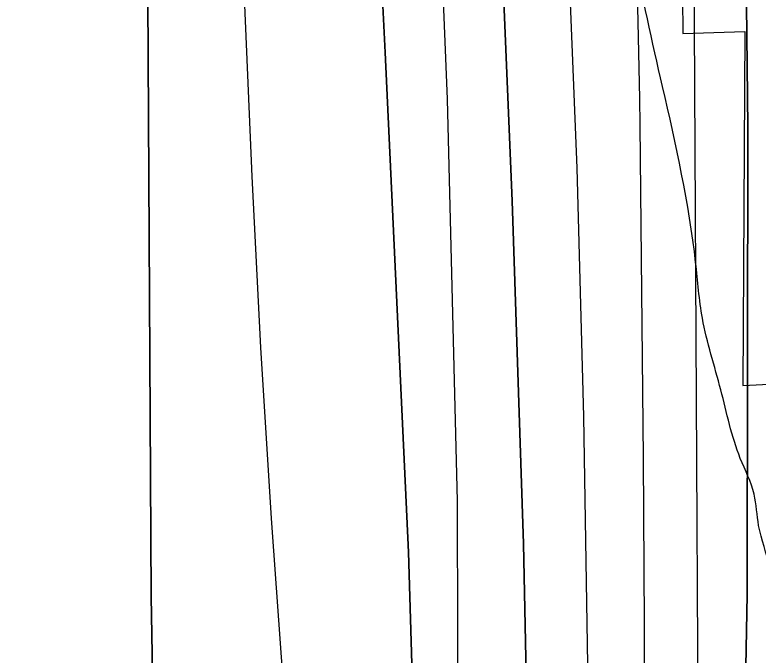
# Model space of a CAD drawing. Extents: x 3279314 to 3317160, y 734079 to 759431.
# Drawn here: x 3311488.9 to 3311738, y 744381.9 to 744596.3 of the extents above; entities that cross this region are included whole.
import ezdxf

# ---------------------------------------------------------------- set-up
doc = ezdxf.new("R2010")
doc.units = 0
for name, color, linetype in [('V-RIVR-EDGE', 7, 'Continuous'), ('V-RRAP-RVMT', 7, 'Continuous'), ('V-TOPO-DPTH', 7, 'Continuous'), ('V-TOPO-MINR', 7, 'Continuous'), ('V-TOPO-WATR', 7, 'Continuous')]:
    doc.layers.add(name, color=color, linetype=linetype)

msp = doc.modelspace()

# ---------------------------------------------------------------- linework, layer by layer
at = {"layer": 'V-RIVR-EDGE'}
msp.add_spline([(3310747.15, 741422.06), (3310761.27, 741436.93), (3310772.16, 741448.54), (3310772.95, 741451.64), (3310772.56, 741453.19), (3310772.21, 741467.15), (3310772.61, 741472.19), (3310775.33, 741474.12), (3310776.11, 741477.23), (3310778.06, 741481.1), (3310778.46, 741484.98), (3310773.05, 741494.68), (3310773.84, 741499.34), (3310775.79, 741504.37), (3310780.07, 741508.63), (3310785.89, 741512.1), (3310795.63, 741530.31), (3310825.21, 741572.12), (3310845.06, 741601.54), (3310855.18, 741615.48), (3310863.33, 741620.88), (3310868.4, 741629.02), (3310883.19, 741654.19), (3310883.99, 741660.39), (3310891, 741675.88), (3310896.85, 741688.67), (3310901.53, 741697.96), (3310902.33, 741706.1), (3310905.45, 741716.18), (3310909.36, 741728.58), (3310914.03, 741736.71), (3310917.53, 741740.19), (3310923, 741754.53), (3310933.94, 741786.3), (3310941.35, 741805.29), (3310953.85, 741842.87), (3310965.15, 741864.56), (3310977.64, 741894.39), (3310990.11, 741919.18), (3311002.96, 741940.86), (3311006.46, 741946.29), (3311012.68, 741950.15), (3311016.96, 741957.12), (3311022.03, 741967.58), (3311022.04, 741972.23), (3311022.06, 741982.31), (3311022.86, 741990.84), (3311027.17, 742006.73), (3311033.04, 742029.98), (3311035.01, 742042.78), (3311036.22, 742059.84), (3311037.05, 742082.33), (3311037.48, 742099.39), (3311041.77, 742109.85), (3311041.78, 742116.06), (3311042.18, 742121.1), (3311045.29, 742122.64), (3311048.4, 742124.57), (3311051.13, 742129.99), (3311053.47, 742138.91), (3311056.59, 742142), (3311058.53, 742145.1), (3311058.94, 742155.18), (3311061.67, 742160.6), (3311067.12, 742166.02), (3311068.72, 742186.57), (3311068.74, 742196.26), (3311069.14, 742198.98), (3311072.24, 742201.68), (3311075.36, 742205.17), (3311079.24, 742207.48), (3311086.67, 742233.45), (3311085.13, 742236.17), (3311085.14, 742242.37), (3311089.43, 742249.73), (3311096.04, 742257.47), (3311105.36, 742263.26), (3311103.82, 742266.37), (3311108.48, 742271.01), (3311115.88, 742281.85), (3311117.83, 742289.22), (3311122.13, 742302.39), (3311129.54, 742317.5), (3311134.99, 742326.4), (3311141.62, 742341.12), (3311152.54, 742368.24), (3311150.24, 742377.17), (3311150.64, 742380.66), (3311162.31, 742395.36), (3311161.53, 742395.75), (3311151.07, 742400.04), (3311148.76, 742405.09), (3311149.94, 742412.46), (3311150.35, 742423.7), (3311155.04, 742437.26), (3311163.98, 742445.77), (3311167.48, 742449.64), (3311161.31, 742462.46), (3311160.93, 742465.95), (3311162.87, 742466.72), (3311179.16, 742465.9), (3311183.82, 742470.93), (3311192.39, 742486.42), (3311195.13, 742495.72), (3311195.92, 742501.93), (3311195.94, 742507.74), (3311195.56, 742512.4), (3311195.57, 742517.05), (3311192.1, 742523.26), (3311189.39, 742527.93), (3311189.4, 742531.8), (3311190.19, 742537.62), (3311193.69, 742542.65), (3311200.3, 742549.23), (3311213.92, 742566.26), (3311218.99, 742580.21), (3311220.18, 742587.96), (3311224.84, 742593.38), (3311234.98, 742613.9), (3311240.45, 742629.4), (3311242.8, 742639.87), (3311247.85, 742644.9), (3311258.37, 742663.49), (3311264.22, 742676.66), (3311266.55, 742679.75), (3311284.03, 742689.02), (3311288.31, 742696.37), (3311293.38, 742706.45), (3311294.17, 742715.36), (3311293.8, 742720.79), (3311295.36, 742724.28), (3311298.86, 742729.7), (3311303.16, 742743.65), (3311303.18, 742751.79), (3311303.59, 742757.22), (3311304.76, 742763.42), (3311309.83, 742773.88), (3311319.58, 742795.58), (3311324.64, 742802.16), (3311332.42, 742814.55), (3311339.81, 742819.96), (3311347.2, 742828.47), (3311350.71, 742838.16), (3311350.72, 742842.42), (3311349.58, 742850.57), (3311349.98, 742855.22), (3311352.71, 742861.81), (3311361.28, 742877.3), (3311366.72, 742882.33), (3311372.18, 742893.95), (3311375.31, 742905.19), (3311388.96, 742936.95), (3311408.46, 742981.89), (3311418.2, 743001.25), (3311424.81, 743008.61), (3311432.6, 743021), (3311438.45, 743033.39), (3311438.07, 743037.27), (3311433.43, 743043.1), (3311433.83, 743046.59), (3311437.33, 743050.07), (3311441.6, 743052), (3311445.88, 743057.03), (3311448.63, 743073.31), (3311456.81, 743089.19), (3311472.38, 743112.03), (3311480.95, 743125.97), (3311482.91, 743136.44), (3311492.26, 743150.76), (3311492.65, 743155.42), (3311492.67, 743160.07), (3311495.77, 743161.61), (3311500.43, 743161.99), (3311508.6, 743173.22), (3311523.01, 743197.22), (3311534.32, 743223.95), (3311544.45, 743244.87), (3311561.99, 743278.57), (3311577.18, 743305.29), (3311604.83, 743353.31), (3311621.21, 743390.49), (3311639.14, 743426.13), (3311651.2, 743442.39), (3311662.88, 743461.36), (3311672.23, 743477.24), (3311680.45, 743507.46), (3311680.88, 743525.69), (3311684.8, 743542.74), (3311697.32, 743588.47), (3311707.1, 743621.02), (3311721.14, 743655.89), (3311734.41, 743686.5), (3311736.38, 743700.06), (3311739.9, 743713.24), (3311739.93, 743722.94), (3311739.94, 743727.59), (3311741.49, 743729.91), (3311746.17, 743737.27), (3311747.35, 743747.74), (3311748.93, 743755.49), (3311752.05, 743766.34), (3311755.59, 743785.72), (3311758.35, 743802), (3311760.7, 743811.3), (3311763.81, 743814.79), (3311768.47, 743818.26), (3311774.69, 743822.9), (3311780.53, 743834.52), (3311784.45, 743850.41), (3311786.46, 743878.33), (3311787.65, 743888.8), (3311789.21, 743891.9), (3311789.61, 743900.04), (3311789.24, 743905.86), (3311786.94, 743916.72), (3311786.19, 743926.81), (3311786.21, 743936.5), (3311791.67, 743946.57), (3311801.41, 743965.94), (3311807.65, 743981.05), (3311809.63, 743995.78), (3311810.84, 744015.94), (3311809.34, 744037.27), (3311800.08, 744055.13), (3311797.77, 744062.12), (3311797.79, 744068.33), (3311798.19, 744076.08), (3311793.94, 744081.13), (3311782.74, 744099.39), (3311771.54, 744118.03), (3311765.4, 744143.25), (3311761.57, 744163.04), (3311761.21, 744176.23), (3311763.57, 744188.24), (3311763.73, 744251.84), (3311761.87, 744283.64), (3311758.45, 744312.74), (3311753.47, 744337.18), (3311747.32, 744362.02), (3311746.96, 744373.26), (3311744.68, 744392.66), (3311742.01, 744411.28), (3311738.17, 744425.25), (3311736.65, 744435.73), (3311732.02, 744447.76), (3311725.49, 744470.66), (3311719.34, 744494.71), (3311717.06, 744513.33), (3311705.96, 744572.31), (3311696.76, 744617.7), (3311694.49, 744640.2), (3311694.53, 744654.16), (3311703.54, 744690.59), (3311707.88, 744720.06), (3311710.67, 744750.69), (3311711.89, 744773.56), (3311709.62, 744797.23), (3311706.57, 744820.11), (3311700.78, 744830.6), (3311700.41, 744838.36), (3311702.4, 744857.74), (3311707.54, 744896.12), (3311711.09, 744922.87), (3311725.17, 744972.09), (3311744.31, 745024.39), (3311756.41, 745056.94), (3311759.15, 745068.95), (3311759.57, 745082.52), (3311759.65, 745112), (3311754.68, 745143.42), (3311747.79, 745176.79), (3311742.05, 745210.93), (3311741.31, 745224.51), (3311742.13, 745240.4), (3311741.4, 745260.96), (3311735.26, 745285.79), (3311730.24, 745296.28), (3311724.07, 745311.03), (3311721.77, 745321.5), (3311718.33, 745338.58), (3311704.47, 745381.66), (3311698.68, 745391.37), (3311697.52, 745395.64), (3311694.47, 745413.87), (3311694.48, 745418.52), (3311698.37, 745424.72), (3311703.83, 745435.56), (3311704.24, 745445.26), (3311703.1, 745454.18), (3311703.12, 745461.94), (3311703.15, 745473.18), (3311702.03, 745491.41), (3311702.44, 745502.66), (3311704.05, 745524.76), (3311702.54, 745540.66), (3311698.7, 745556.57), (3311694.07, 745565.5), (3311683.25, 745580.65), (3311676.28, 745585.32), (3311673.96, 745589.59), (3311673.98, 745597.35), (3311671.69, 745612.87), (3311671.7, 745617.91), (3311673.27, 745623.34), (3311672.9, 745629.15), (3311669.43, 745637.69), (3311666.72, 745640.03), (3311662.07, 745643.14), (3311657.03, 745644.32), (3311648.5, 745643.17), (3311641.91, 745645.13), (3311638.43, 745648.63), (3311636.51, 745655.61), (3311631.51, 745675.4), (3311626.14, 745696.36), (3311621.54, 745718.48), (3311619.31, 745758.04), (3311618.96, 745773.94), (3311619.37, 745782.47), (3311620.16, 745790.22), (3311620.57, 745799.14), (3311621.38, 745810), (3311621.02, 745821.63), (3311618.73, 745835.6), (3311611.04, 745862.76), (3311604.48, 745877.52), (3311597.54, 745894.21), (3311590.61, 745914.39), (3311586.38, 745928.36), (3311565.19, 745983.48), (3311553.63, 746012.99), (3311544.78, 746042.48), (3311533.99, 746070.04), (3311521.28, 746106.53), (3311510.15, 746151.93), (3311505.19, 746184.51), (3311496.37, 746224.87), (3311490.22, 746250.48), (3311484.08, 746273.76), (3311478.31, 746293.17), (3311471, 746317.23), (3311471.42, 746330.8), (3311471.45, 746343.21), (3311471.47, 746351.74), (3311473.82, 746360.27), (3311476.93, 746363.36), (3311479.66, 746369.17), (3311482.4, 746378.08), (3311481.3, 746405.23), (3311479.4, 746420.75), (3311474.01, 746438.6), (3311466.69, 746454.91), (3311460.5, 746461.13), (3311455.86, 746468.12), (3311452, 746477.05), (3311449.7, 746486.36), (3311444.7, 746501.5), (3311438.9, 746511.21), (3311428.07, 746521.32), (3311424.97, 746523.65), (3311423.05, 746528.7), (3311419.2, 746539.95), (3311414.56, 746547.72), (3311409.92, 746553.55), (3311400.25, 746564.04), (3311389.43, 746577.64), (3311381.69, 746585.81), (3311379.76, 746588.14), (3311379.38, 746592.02), (3311373.99, 746605.99), (3311366.29, 746629.28), (3311359.73, 746641.71), (3311346.97, 746656.09), (3311338.85, 746669.29), (3311329.22, 746695.3), (3311318.42, 746718.59), (3311316.9, 746728.68), (3311312.66, 746739.55), (3311306.51, 746761.67), (3311297.26, 746785.35), (3311290.32, 746803.2), (3311282.59, 746811.75), (3311274.09, 746825.35), (3311272.95, 746836.6), (3311269.12, 746852.89), (3311251.75, 746888.62), (3311235.93, 746920.45), (3311213.94, 746964.72), (3311200.05, 746995), (3311194.29, 747019.45), (3311190.45, 747034.58), (3311185.04, 747041.19), (3311184.66, 747044.68), (3311184.3, 747056.31), (3311182.77, 747064.46), (3311176.22, 747081.54), (3311170.07, 747103.27), (3311165.07, 747118.41), (3311158.51, 747132.39), (3311154.66, 747146.36), (3311151.59, 747156.83), (3311148.89, 747164.21), (3311146.21, 747178.18), (3311143.91, 747189.82), (3311142.78, 747203.39), (3311139.32, 747215.04), (3311130.06, 747234.45), (3311113.14, 747290.33), (3311105.06, 747316.34)], degree=3, dxfattribs=at)
at = {"layer": 'V-RRAP-RVMT'}
for p, q in [((3311711.89, 744658.79), (3311712.81, 744590.06)), ((3311712.81, 744590.06), (3311733.53, 744590.66)), ((3311733.53, 744590.66), (3311732.91, 744472.18)), ((3311732.91, 744472.18), (3311758.24, 744473.5))]:
    msp.add_line(p, q, dxfattribs=at)
at = {"layer": 'V-TOPO-DPTH'}
for p, q in [((3311532.05, 744870.72), (3311534.57, 744401.55)), ((3311534.57, 744401.55), (3311532.05, 744870.72)), ((3311534.57, 744401.55), (3311536.15, 744319.79)), ((3311536.15, 744319.79), (3311534.57, 744401.55))]:
    msp.add_line(p, q, dxfattribs=at)
for points in [[(3311673.08, 745282.09), (3311711.24, 745036.36), (3311713.63, 745021.08), (3311716.02, 745005.81), (3311718.44, 744990.53), (3311720.87, 744975.26), (3311723.12, 744959.97), (3311725.11, 744944.64), (3311726.7, 744929.27), (3311728.02, 744913.87), (3311730.67, 744877.79), (3311730.85, 744874.89), (3311731, 744871.99), (3311731.1, 744869.09), (3311731.16, 744866.18), (3311734.58, 744558.68), (3311734.32, 744402.09), (3311731.4, 744245.58), (3311724.48, 744089.19)], [(3311621.8, 744091.42), (3311624.8, 744199.69), (3311624.08, 744307.99), (3311620.87, 744416.33), (3311613.02, 744583.68), (3311611.81, 744608.36), (3311610.53, 744633.03), (3311609.14, 744657.7), (3311607.69, 744682.36), (3311606.15, 744707.02), (3311604.58, 744731.67), (3311602.96, 744756.32), (3311601.3, 744780.97), (3311599.32, 744809.9), (3311596.76, 744844.44), (3311593.96, 744878.96), (3311590.77, 744913.44), (3311587.33, 744947.9), (3311562.27, 745185.84)], [(3311562.27, 745185.84), (3311587.33, 744947.9), (3311590.77, 744913.44), (3311593.96, 744878.96), (3311596.76, 744844.44), (3311599.32, 744809.9), (3311601.3, 744780.97), (3311602.96, 744756.32), (3311604.58, 744731.67), (3311606.15, 744707.02), (3311607.69, 744682.36), (3311609.14, 744657.7), (3311610.53, 744633.03), (3311611.81, 744608.36), (3311613.02, 744583.68), (3311620.87, 744416.33), (3311624.08, 744307.99), (3311624.8, 744199.69), (3311621.8, 744091.42)], [(3311699.7, 744072.77), (3311700.53, 744165.63), (3311700.11, 744336.46), (3311699.89, 744392.19), (3311699.56, 744447.91), (3311699.06, 744503.63), (3311698.45, 744559.36), (3311698.34, 744568.31), (3311697.29, 744619.54), (3311695.68, 744670.75), (3311693.25, 744721.92), (3311690.27, 744773.07), (3311687.33, 744817.27), (3311685.09, 744846.27), (3311682.45, 744875.24), (3311679.2, 744904.14), (3311675.54, 744933), (3311655.84, 745076.34), (3311641.99, 745176.83)], [(3311699.7, 744072.77), (3311700.53, 744165.63), (3311700.11, 744336.46), (3311699.89, 744392.19), (3311699.56, 744447.91), (3311699.06, 744503.63), (3311698.45, 744559.36), (3311698.34, 744568.31), (3311697.29, 744619.54), (3311695.68, 744670.75), (3311693.25, 744721.92), (3311690.27, 744773.07), (3311687.33, 744817.27), (3311685.09, 744846.27), (3311682.45, 744875.24), (3311679.2, 744904.14), (3311675.54, 744933), (3311655.84, 745076.34), (3311641.99, 745176.83)], [(3311598.27, 744065.06), (3311595.71, 744128.7), (3311594.96, 744141.41), (3311591.4, 744198.68), (3311587.61, 744255.93), (3311583.48, 744313.16), (3311579.12, 744370.38), (3311574.96, 744427.6), (3311571.32, 744484.85), (3311568.42, 744542.15), (3311566.04, 744599.47), (3311557.35, 744847.1), (3311556.71, 744862.55), (3311555.94, 744878), (3311554.96, 744893.44), (3311553.86, 744908.86), (3311542.16, 745058.45), (3311534.6, 745148.62)], [(3311598.27, 744065.06), (3311595.71, 744128.7), (3311594.96, 744141.41), (3311591.4, 744198.68), (3311587.61, 744255.93), (3311583.48, 744313.16), (3311579.12, 744370.38), (3311574.96, 744427.6), (3311571.32, 744484.85), (3311568.42, 744542.15), (3311566.04, 744599.47), (3311557.35, 744847.1), (3311556.71, 744862.55), (3311555.94, 744878), (3311554.96, 744893.44), (3311553.86, 744908.86), (3311542.16, 745058.45), (3311534.6, 745148.62)], [(3311612.83, 745091.52), (3311617.26, 745058.8), (3311618.39, 745050.58), (3311622.22, 745021.98), (3311625.95, 744993.35), (3311629.51, 744964.71), (3311632.95, 744936.05), (3311638.01, 744892.89), (3311638.76, 744885.79), (3311639.42, 744878.69), (3311639.94, 744871.58), (3311640.35, 744864.46), (3311650.73, 744648.95), (3311655.53, 744534.04), (3311659.36, 744419.11), (3311661.71, 744304.15), (3311663.09, 744189.15), (3311664.5, 743939.94)], [(3311612.83, 745091.52), (3311617.26, 745058.8), (3311618.39, 745050.58), (3311622.22, 745021.98), (3311625.95, 744993.35), (3311629.51, 744964.71), (3311632.95, 744936.05), (3311638.01, 744892.89), (3311638.76, 744885.79), (3311639.42, 744878.69), (3311639.94, 744871.58), (3311640.35, 744864.46), (3311650.73, 744648.95), (3311655.53, 744534.04), (3311659.36, 744419.11), (3311661.71, 744304.15), (3311663.09, 744189.15), (3311664.5, 743939.94)]]:
    msp.add_lwpolyline(points, dxfattribs=at)
at = {"layer": 'V-TOPO-MINR'}
for p, q in [((3311534.57, 744401.55), (3311532.05, 744870.72)), ((3311536.15, 744319.79), (3311534.57, 744401.55))]:
    msp.add_line(p, q, dxfattribs=at)
for points in [[(3311626.62, 744029.74), (3311633.57, 744164.25), (3311637.59, 744298.8), (3311637.21, 744433.42), (3311633.91, 744568.07), (3311623.27, 744828.58), (3311623.08, 744833.01), (3311622.88, 744837.43), (3311622.67, 744841.85), (3311622.44, 744846.27), (3311622.19, 744850.7), (3311621.9, 744855.11), (3311621.57, 744859.53), (3311621.21, 744863.94), (3311620.91, 744867.39), (3311620.35, 744873.53), (3311619.74, 744879.65), (3311619.08, 744885.78), (3311618.37, 744891.9), (3311563.78, 745343.92)], [(3311724.48, 744089.19), (3311731.4, 744245.58), (3311734.32, 744402.09), (3311734.58, 744558.68), (3311731.16, 744866.18), (3311731.1, 744869.09), (3311731, 744871.99), (3311730.85, 744874.89), (3311730.67, 744877.79), (3311728.02, 744913.87), (3311726.7, 744929.27), (3311725.11, 744944.64), (3311723.12, 744959.97), (3311720.87, 744975.26), (3311718.44, 744990.53), (3311716.02, 745005.81), (3311713.63, 745021.08), (3311711.24, 745036.36), (3311673.08, 745282.09)], [(3311621.8, 744091.42), (3311624.8, 744199.69), (3311624.08, 744307.99), (3311620.87, 744416.33), (3311613.02, 744583.68), (3311611.81, 744608.36), (3311610.53, 744633.03), (3311609.14, 744657.7), (3311607.69, 744682.36), (3311606.15, 744707.02), (3311604.58, 744731.67), (3311602.96, 744756.32), (3311601.3, 744780.97), (3311599.32, 744809.9), (3311596.76, 744844.44), (3311593.96, 744878.96), (3311590.77, 744913.44), (3311587.33, 744947.9), (3311562.27, 745185.84)], [(3311598.27, 744065.06), (3311595.71, 744128.7), (3311594.96, 744141.41), (3311591.4, 744198.68), (3311587.61, 744255.93), (3311583.48, 744313.16), (3311579.12, 744370.38), (3311574.96, 744427.6), (3311571.32, 744484.85), (3311568.42, 744542.15), (3311566.04, 744599.47), (3311557.35, 744847.1), (3311556.71, 744862.55), (3311555.94, 744878), (3311554.96, 744893.44), (3311553.86, 744908.86), (3311542.16, 745058.45), (3311534.6, 745148.62)], [(3311708.53, 743985.33), (3311714.32, 744111.19), (3311717.11, 744237.15), (3311717.91, 744363.18), (3311716.18, 744676.75), (3311716.04, 744696.73), (3311715.86, 744716.72), (3311715.61, 744736.7), (3311715.33, 744756.68), (3311715.31, 744758.18), (3311714.84, 744777.4), (3311714.14, 744796.62), (3311713.11, 744815.82), (3311711.85, 744835.01), (3311710.22, 744854.17), (3311708.32, 744873.3), (3311706.01, 744892.39), (3311703.43, 744911.44), (3311669.1, 745146.35)], [(3311682.71, 744085.97), (3311682.49, 744165.07), (3311682.04, 744244.18), (3311681.44, 744323.28), (3311680.94, 744378.65), (3311679.58, 744461.8), (3311677.41, 744544.92), (3311674.03, 744628.01), (3311669.83, 744711.06), (3311662.25, 744842.29), (3311661.06, 744859.69), (3311659.63, 744877.07), (3311657.84, 744894.42), (3311655.81, 744911.75), (3311643.73, 745006.25), (3311635.37, 745070.79), (3311626.88, 745135.32)], [(3311664.5, 743939.94), (3311663.09, 744189.15), (3311661.71, 744304.15), (3311659.36, 744419.11), (3311655.53, 744534.04), (3311650.73, 744648.95), (3311640.35, 744864.46), (3311639.94, 744871.58), (3311639.42, 744878.69), (3311638.76, 744885.79), (3311638.01, 744892.89), (3311632.95, 744936.05), (3311629.51, 744964.71), (3311625.95, 744993.35), (3311622.22, 745021.98), (3311618.39, 745050.58), (3311617.26, 745058.8), (3311612.83, 745091.52)]]:
    msp.add_lwpolyline(points, dxfattribs=at)
at = {"layer": 'V-TOPO-WATR'}
msp.add_lwpolyline([(3311699.7, 744072.77), (3311700.53, 744165.63), (3311700.11, 744336.46), (3311699.89, 744392.19), (3311699.56, 744447.91), (3311699.06, 744503.63), (3311698.45, 744559.36), (3311698.34, 744568.31), (3311697.29, 744619.54), (3311695.68, 744670.75), (3311693.25, 744721.92), (3311690.27, 744773.07), (3311687.33, 744817.27), (3311685.09, 744846.27), (3311682.45, 744875.24), (3311679.2, 744904.14), (3311675.54, 744933), (3311655.84, 745076.34), (3311641.99, 745176.83)], dxfattribs=at)

doc.saveas('drawing.dxf')
